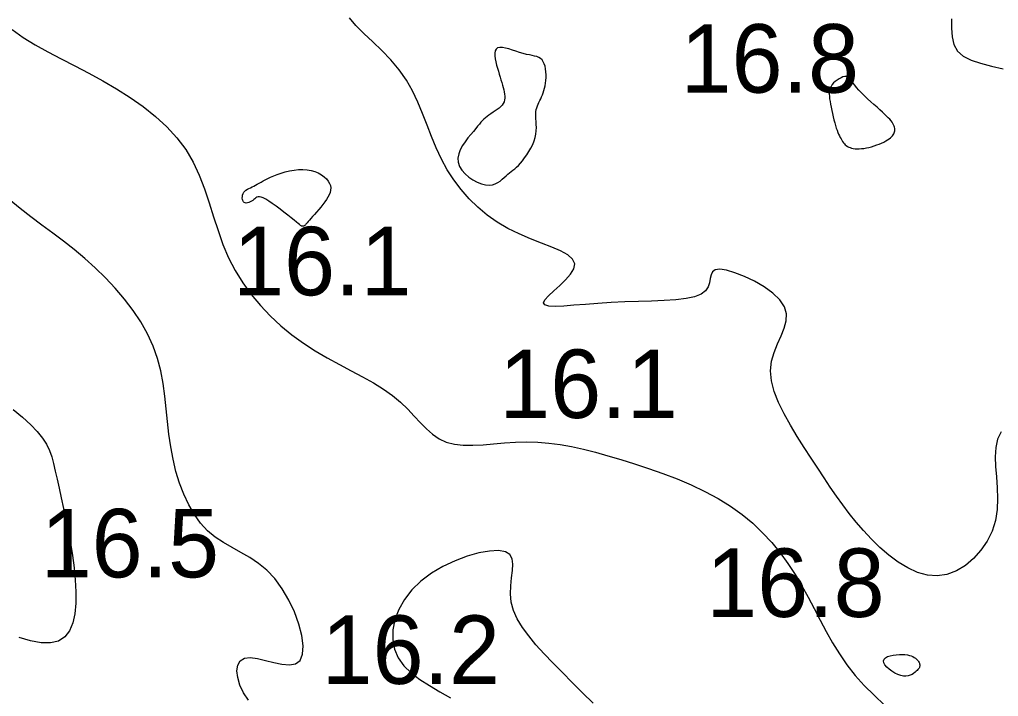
# Model space of a CAD drawing. Extents: x 3040093 to 3056816, y 408076 to 509144.
# Drawn here: x 3045635.5 to 3045706.9, y 434431.5 to 434480.9 of the extents above; entities that cross this region are included whole.
import ezdxf

# ---------------------------------------------------------------- set-up
doc = ezdxf.new("R2010")
doc.units = 0
doc.layers.add('V-CHAN-CONT-EL17', color=7, linetype='Continuous')
doc.layers.add('V-TOPO-SOUN-0610', color=7, linetype='Continuous')

msp = doc.modelspace()

# ---------------------------------------------------------------- linework, layer by layer
at = {"layer": 'V-CHAN-CONT-EL17'}
for points in [[(3045707.135, 434450.794), (3045706.882, 434450.255), (3045706.748, 434449.644), (3045706.71, 434448.972), (3045706.735, 434448.251), (3045706.794, 434447.492), (3045706.853, 434446.707), (3045706.881, 434445.908), (3045706.847, 434445.106), (3045706.719, 434444.313), (3045706.473, 434443.542), (3045706.116, 434442.81), (3045705.662, 434442.135), (3045705.128, 434441.537), (3045704.527, 434441.032), (3045703.875, 434440.641), (3045703.186, 434440.381), (3045702.476, 434440.271), (3045701.757, 434440.323), (3045701.037, 434440.522), (3045700.324, 434440.845), (3045699.624, 434441.272), (3045698.944, 434441.781), (3045698.29, 434442.349), (3045697.669, 434442.956), (3045697.088, 434443.579), (3045696.55, 434444.201), (3045696.049, 434444.823), (3045695.576, 434445.452), (3045695.119, 434446.091), (3045694.671, 434446.748), (3045694.221, 434447.427), (3045693.759, 434448.133), (3045693.277, 434448.873), (3045692.77, 434449.649), (3045692.255, 434450.453), (3045691.757, 434451.273), (3045691.297, 434452.1), (3045690.901, 434452.921), (3045690.589, 434453.727), (3045690.387, 434454.506), (3045690.317, 434455.247), (3045690.391, 434455.942), (3045690.574, 434456.594), (3045690.819, 434457.209), (3045691.079, 434457.792), (3045691.308, 434458.35), (3045691.459, 434458.887), (3045691.485, 434459.41), (3045691.341, 434459.925), (3045690.994, 434460.433), (3045690.478, 434460.924), (3045689.844, 434461.382), (3045689.139, 434461.793), (3045688.414, 434462.141), (3045687.717, 434462.411), (3045687.099, 434462.589), (3045686.608, 434462.659), (3045686.278, 434462.613), (3045686.081, 434462.469), (3045685.974, 434462.249), (3045685.913, 434461.976), (3045685.853, 434461.675), (3045685.752, 434461.369), (3045685.566, 434461.082), (3045685.25, 434460.836), (3045684.773, 434460.649), (3045684.149, 434460.516), (3045683.401, 434460.427), (3045682.555, 434460.369), (3045681.635, 434460.332), (3045680.667, 434460.304), (3045679.675, 434460.274), (3045678.684, 434460.232), (3045677.718, 434460.17), (3045676.802, 434460.097), (3045675.962, 434460.028), (3045675.22, 434459.975), (3045674.602, 434459.952), (3045674.133, 434459.974), (3045673.837, 434460.053), (3045673.737, 434460.203), (3045673.847, 434460.433), (3045674.121, 434460.732), (3045674.503, 434461.083), (3045674.935, 434461.471), (3045675.361, 434461.88), (3045675.724, 434462.293), (3045675.966, 434462.695), (3045676.03, 434463.069), (3045675.874, 434463.405), (3045675.519, 434463.71), (3045674.999, 434463.998), (3045674.35, 434464.282), (3045673.606, 434464.575), (3045672.802, 434464.89), (3045671.974, 434465.241), (3045671.157, 434465.641), (3045670.379, 434466.1), (3045669.648, 434466.617), (3045668.965, 434467.187), (3045668.331, 434467.807), (3045667.746, 434468.474), (3045667.212, 434469.182), (3045666.73, 434469.928), (3045666.301, 434470.708), (3045665.922, 434471.517), (3045665.578, 434472.346), (3045665.251, 434473.187), (3045664.923, 434474.03), (3045664.574, 434474.865), (3045664.187, 434475.684), (3045663.742, 434476.477), (3045663.223, 434477.235), (3045662.618, 434477.951), (3045661.96, 434478.626), (3045661.289, 434479.266), (3045660.643, 434479.874), (3045660.065, 434480.454), (3045659.593, 434481.012)], [(3045703.52, 434480.957), (3045703.513, 434480.263), (3045703.557, 434479.628), (3045703.691, 434479.066), (3045703.955, 434478.595), (3045704.377, 434478.224), (3045704.945, 434477.934), (3045705.635, 434477.702), (3045706.424, 434477.502), (3045707.289, 434477.308)], [(3045634.991, 434480.165), (3045635.79, 434479.594), (3045636.658, 434479.056), (3045637.583, 434478.539), (3045638.552, 434478.03), (3045639.551, 434477.517), (3045640.568, 434476.986), (3045641.589, 434476.427), (3045642.6, 434475.836), (3045643.587, 434475.207), (3045644.535, 434474.539), (3045645.429, 434473.828), (3045646.255, 434473.07), (3045646.997, 434472.262), (3045647.641, 434471.4), (3045648.18, 434470.485), (3045648.629, 434469.525), (3045649.012, 434468.533), (3045649.354, 434467.52), (3045649.678, 434466.498), (3045650.007, 434465.48), (3045650.364, 434464.477), (3045650.774, 434463.502), (3045651.255, 434462.565), (3045651.806, 434461.67), (3045652.42, 434460.817), (3045653.092, 434460.01), (3045653.815, 434459.249), (3045654.584, 434458.536), (3045655.391, 434457.874), (3045656.231, 434457.264), (3045657.097, 434456.706), (3045657.976, 434456.192), (3045658.854, 434455.71), (3045659.717, 434455.252), (3045660.551, 434454.806), (3045661.342, 434454.363), (3045662.077, 434453.911), (3045662.741, 434453.442), (3045663.326, 434452.948), (3045663.846, 434452.441), (3045664.319, 434451.938), (3045664.765, 434451.455), (3045665.203, 434451.007), (3045665.651, 434450.611), (3045666.13, 434450.283), (3045666.657, 434450.038), (3045667.247, 434449.888), (3045667.896, 434449.819), (3045668.595, 434449.812), (3045669.335, 434449.849), (3045670.106, 434449.911), (3045670.9, 434449.979), (3045671.708, 434450.035), (3045672.521, 434450.06), (3045673.332, 434450.038), (3045674.145, 434449.97), (3045674.966, 434449.859), (3045675.8, 434449.706), (3045676.655, 434449.517), (3045677.536, 434449.293), (3045678.449, 434449.039), (3045679.401, 434448.756), (3045680.394, 434448.448), (3045681.417, 434448.113), (3045682.456, 434447.747), (3045683.498, 434447.348), (3045684.527, 434446.913), (3045685.53, 434446.439), (3045686.492, 434445.923), (3045687.4, 434445.363), (3045688.242, 434444.758), (3045689.02, 434444.109), (3045689.738, 434443.421), (3045690.401, 434442.699), (3045691.014, 434441.947), (3045691.582, 434441.169), (3045692.108, 434440.369), (3045692.597, 434439.552), (3045693.057, 434438.721), (3045693.497, 434437.883), (3045693.932, 434437.043), (3045694.374, 434436.206), (3045694.836, 434435.378), (3045695.332, 434434.565), (3045695.874, 434433.772), (3045696.476, 434433.004), (3045697.146, 434432.265), (3045697.871, 434431.546), (3045698.634, 434430.838)], [(3045652.218, 434431.19), (3045651.861, 434431.736), (3045651.599, 434432.294), (3045651.438, 434432.836), (3045651.384, 434433.332), (3045651.443, 434433.754), (3045651.622, 434434.074), (3045651.927, 434434.263), (3045652.357, 434434.305), (3045652.883, 434434.235), (3045653.467, 434434.1), (3045654.074, 434433.946), (3045654.667, 434433.822), (3045655.209, 434433.774), (3045655.664, 434433.85), (3045655.996, 434434.096), (3045656.175, 434434.544), (3045656.209, 434435.166), (3045656.111, 434435.917), (3045655.896, 434436.753), (3045655.578, 434437.631), (3045655.172, 434438.505), (3045654.692, 434439.332), (3045654.153, 434440.067), (3045653.569, 434440.678), (3045652.951, 434441.183), (3045652.313, 434441.609), (3045651.667, 434441.986), (3045651.024, 434442.341), (3045650.397, 434442.704), (3045649.798, 434443.103), (3045649.239, 434443.567), (3045648.73, 434444.118), (3045648.273, 434444.752), (3045647.865, 434445.458), (3045647.507, 434446.225), (3045647.198, 434447.044), (3045646.935, 434447.903), (3045646.719, 434448.792), (3045646.548, 434449.701), (3045646.418, 434450.619), (3045646.315, 434451.543), (3045646.221, 434452.47), (3045646.118, 434453.397), (3045645.989, 434454.322), (3045645.817, 434455.242), (3045645.583, 434456.154), (3045645.27, 434457.055), (3045644.866, 434457.943), (3045644.376, 434458.813), (3045643.813, 434459.661), (3045643.187, 434460.485), (3045642.509, 434461.279), (3045641.79, 434462.041), (3045641.043, 434462.766), (3045640.277, 434463.45), (3045639.503, 434464.093), (3045638.723, 434464.704), (3045637.938, 434465.297), (3045637.148, 434465.884), (3045636.354, 434466.479), (3045635.558, 434467.095), (3045634.759, 434467.745)], [(3045635.051, 434452.427), (3045635.74, 434451.848), (3045636.335, 434451.308), (3045636.815, 434450.807), (3045637.19, 434450.337), (3045637.479, 434449.881), (3045637.7, 434449.427), (3045637.869, 434448.959), (3045638.007, 434448.465), (3045638.131, 434447.928), (3045638.258, 434447.335), (3045638.403, 434446.677), (3045638.564, 434445.957), (3045638.734, 434445.185), (3045638.906, 434444.369), (3045639.075, 434443.52), (3045639.234, 434442.646), (3045639.376, 434441.757), (3045639.495, 434440.86), (3045639.584, 434439.968), (3045639.631, 434439.098), (3045639.624, 434438.272), (3045639.551, 434437.509), (3045639.401, 434436.831), (3045639.159, 434436.258), (3045638.815, 434435.81), (3045638.357, 434435.509), (3045637.776, 434435.367), (3045637.09, 434435.375), (3045636.319, 434435.515), (3045635.484, 434435.769)], [(3045677.36, 434430.971), (3045676.588, 434431.725), (3045675.843, 434432.474), (3045675.126, 434433.206), (3045674.439, 434433.909), (3045673.793, 434434.587), (3045673.199, 434435.243), (3045672.667, 434435.881), (3045672.21, 434436.505), (3045671.837, 434437.121), (3045671.561, 434437.732), (3045671.393, 434438.342), (3045671.335, 434438.953), (3045671.357, 434439.552), (3045671.419, 434440.123), (3045671.483, 434440.652), (3045671.509, 434441.122), (3045671.459, 434441.519), (3045671.293, 434441.826), (3045670.972, 434442.027), (3045670.47, 434442.112), (3045669.812, 434442.083), (3045669.039, 434441.947), (3045668.189, 434441.71), (3045667.3, 434441.378), (3045666.412, 434440.959), (3045665.565, 434440.458), (3045664.796, 434439.882), (3045664.138, 434439.24), (3045663.603, 434438.547), (3045663.192, 434437.82), (3045662.911, 434437.077), (3045662.761, 434436.334), (3045662.748, 434435.609), (3045662.875, 434434.918), (3045663.145, 434434.28), (3045663.558, 434433.705), (3045664.093, 434433.186), (3045664.725, 434432.707), (3045665.431, 434432.254), (3045666.186, 434431.812), (3045666.964, 434431.368)]]:
    msp.add_lwpolyline(points, dxfattribs=at)
for points in [[(3045667.619, 434470.175), (3045667.791, 434469.891), (3045668.022, 434469.627), (3045668.296, 434469.39), (3045668.598, 434469.183), (3045668.913, 434469.015), (3045669.225, 434468.891), (3045669.52, 434468.818), (3045669.785, 434468.798), (3045670.021, 434468.825), (3045670.232, 434468.891), (3045670.42, 434468.986), (3045670.589, 434469.102), (3045670.743, 434469.229), (3045670.885, 434469.36), (3045671.018, 434469.484), (3045671.146, 434469.595), (3045671.271, 434469.696), (3045671.394, 434469.793), (3045671.518, 434469.891), (3045671.645, 434469.996), (3045671.776, 434470.112), (3045671.913, 434470.246), (3045672.059, 434470.403), (3045672.213, 434470.587), (3045672.373, 434470.794), (3045672.533, 434471.02), (3045672.687, 434471.262), (3045672.83, 434471.513), (3045672.958, 434471.771), (3045673.065, 434472.031), (3045673.146, 434472.287), (3045673.198, 434472.537), (3045673.223, 434472.779), (3045673.23, 434473.011), (3045673.223, 434473.234), (3045673.208, 434473.446), (3045673.191, 434473.646), (3045673.179, 434473.834), (3045673.177, 434474.008), (3045673.189, 434474.169), (3045673.215, 434474.318), (3045673.254, 434474.458), (3045673.301, 434474.591), (3045673.356, 434474.721), (3045673.417, 434474.849), (3045673.481, 434474.979), (3045673.546, 434475.113), (3045673.61, 434475.253), (3045673.671, 434475.4), (3045673.73, 434475.554), (3045673.783, 434475.717), (3045673.831, 434475.887), (3045673.872, 434476.066), (3045673.904, 434476.255), (3045673.927, 434476.453), (3045673.939, 434476.66), (3045673.939, 434476.872), (3045673.927, 434477.083), (3045673.902, 434477.289), (3045673.861, 434477.483), (3045673.805, 434477.662), (3045673.733, 434477.82), (3045673.643, 434477.951), (3045673.535, 434478.053), (3045673.408, 434478.129), (3045673.263, 434478.187), (3045673.099, 434478.232), (3045672.917, 434478.271), (3045672.716, 434478.311), (3045672.497, 434478.357), (3045672.26, 434478.416), (3045672.005, 434478.492), (3045671.74, 434478.579), (3045671.474, 434478.668), (3045671.213, 434478.749), (3045670.968, 434478.815), (3045670.745, 434478.856), (3045670.553, 434478.862), (3045670.401, 434478.827), (3045670.294, 434478.742), (3045670.23, 434478.614), (3045670.201, 434478.449), (3045670.202, 434478.255), (3045670.228, 434478.04), (3045670.272, 434477.811), (3045670.328, 434477.576), (3045670.392, 434477.343), (3045670.457, 434477.117), (3045670.521, 434476.899), (3045670.585, 434476.691), (3045670.646, 434476.49), (3045670.705, 434476.298), (3045670.759, 434476.114), (3045670.807, 434475.938), (3045670.85, 434475.769), (3045670.884, 434475.607), (3045670.91, 434475.453), (3045670.923, 434475.305), (3045670.922, 434475.164), (3045670.906, 434475.029), (3045670.87, 434474.899), (3045670.814, 434474.775), (3045670.734, 434474.656), (3045670.631, 434474.542), (3045670.507, 434474.432), (3045670.369, 434474.326), (3045670.22, 434474.223), (3045670.067, 434474.122), (3045669.914, 434474.023), (3045669.767, 434473.924), (3045669.631, 434473.827), (3045669.509, 434473.729), (3045669.397, 434473.626), (3045669.29, 434473.517), (3045669.183, 434473.397), (3045669.068, 434473.262), (3045668.942, 434473.108), (3045668.799, 434472.933), (3045668.632, 434472.732), (3045668.44, 434472.504), (3045668.233, 434472.25), (3045668.028, 434471.977), (3045667.837, 434471.689), (3045667.676, 434471.389), (3045667.56, 434471.083), (3045667.503, 434470.776), (3045667.519, 434470.471)], [(3045695.574, 434471.988), (3045695.634, 434471.904), (3045695.698, 434471.827), (3045695.767, 434471.756), (3045695.841, 434471.693), (3045695.924, 434471.636), (3045696.015, 434471.587), (3045696.116, 434471.545), (3045696.229, 434471.511), (3045696.353, 434471.485), (3045696.488, 434471.467), (3045696.633, 434471.458), (3045696.788, 434471.458), (3045696.952, 434471.468), (3045697.124, 434471.489), (3045697.304, 434471.519), (3045697.491, 434471.561), (3045697.682, 434471.612), (3045697.873, 434471.671), (3045698.062, 434471.736), (3045698.246, 434471.806), (3045698.42, 434471.879), (3045698.582, 434471.954), (3045698.728, 434472.029), (3045698.855, 434472.103), (3045698.966, 434472.176), (3045699.06, 434472.249), (3045699.139, 434472.321), (3045699.204, 434472.394), (3045699.257, 434472.468), (3045699.299, 434472.543), (3045699.331, 434472.619), (3045699.355, 434472.698), (3045699.37, 434472.779), (3045699.375, 434472.862), (3045699.37, 434472.947), (3045699.356, 434473.034), (3045699.33, 434473.123), (3045699.292, 434473.215), (3045699.242, 434473.308), (3045699.18, 434473.405), (3045699.104, 434473.505), (3045699.013, 434473.612), (3045698.905, 434473.726), (3045698.78, 434473.851), (3045698.636, 434473.988), (3045698.472, 434474.139), (3045698.287, 434474.307), (3045698.08, 434474.491), (3045697.858, 434474.689), (3045697.627, 434474.897), (3045697.395, 434475.11), (3045697.168, 434475.324), (3045696.953, 434475.534), (3045696.758, 434475.737), (3045696.589, 434475.928), (3045696.451, 434476.103), (3045696.339, 434476.26), (3045696.247, 434476.398), (3045696.168, 434476.515), (3045696.094, 434476.61), (3045696.02, 434476.681), (3045695.939, 434476.727), (3045695.842, 434476.746), (3045695.727, 434476.737), (3045695.597, 434476.703), (3045695.456, 434476.647), (3045695.311, 434476.572), (3045695.168, 434476.481), (3045695.032, 434476.377), (3045694.909, 434476.264), (3045694.805, 434476.144), (3045694.724, 434476.02), (3045694.665, 434475.892), (3045694.626, 434475.756), (3045694.605, 434475.612), (3045694.599, 434475.459), (3045694.607, 434475.294), (3045694.626, 434475.115), (3045694.654, 434474.922), (3045694.689, 434474.713), (3045694.729, 434474.493), (3045694.775, 434474.264), (3045694.825, 434474.032), (3045694.879, 434473.802), (3045694.935, 434473.576), (3045694.992, 434473.36), (3045695.05, 434473.159), (3045695.108, 434472.975), (3045695.166, 434472.808), (3045695.224, 434472.657), (3045695.282, 434472.519), (3045695.34, 434472.394), (3045695.398, 434472.28), (3045695.456, 434472.175), (3045695.515, 434472.078)], [(3045651.85, 434467.597), (3045651.808, 434467.672), (3045651.782, 434467.764), (3045651.77, 434467.865), (3045651.775, 434467.973), (3045651.795, 434468.082), (3045651.832, 434468.187), (3045651.886, 434468.282), (3045651.957, 434468.366), (3045652.042, 434468.439), (3045652.14, 434468.503), (3045652.249, 434468.562), (3045652.365, 434468.618), (3045652.488, 434468.674), (3045652.614, 434468.732), (3045652.741, 434468.795), (3045652.869, 434468.865), (3045653, 434468.941), (3045653.138, 434469.024), (3045653.287, 434469.112), (3045653.45, 434469.204), (3045653.632, 434469.299), (3045653.836, 434469.396), (3045654.067, 434469.495), (3045654.326, 434469.593), (3045654.61, 434469.688), (3045654.912, 434469.774), (3045655.227, 434469.848), (3045655.549, 434469.905), (3045655.872, 434469.941), (3045656.191, 434469.952), (3045656.499, 434469.932), (3045656.792, 434469.88), (3045657.065, 434469.798), (3045657.317, 434469.691), (3045657.543, 434469.563), (3045657.742, 434469.419), (3045657.91, 434469.263), (3045658.045, 434469.099), (3045658.143, 434468.933), (3045658.203, 434468.767), (3045658.227, 434468.602), (3045658.218, 434468.437), (3045658.179, 434468.27), (3045658.114, 434468.102), (3045658.025, 434467.931), (3045657.916, 434467.756), (3045657.79, 434467.576), (3045657.651, 434467.392), (3045657.502, 434467.206), (3045657.348, 434467.021), (3045657.194, 434466.841), (3045657.045, 434466.67), (3045656.904, 434466.511), (3045656.776, 434466.368), (3045656.666, 434466.245), (3045656.576, 434466.143), (3045656.506, 434466.061), (3045656.452, 434465.997), (3045656.411, 434465.948), (3045656.38, 434465.911), (3045656.356, 434465.885), (3045656.337, 434465.865), (3045656.318, 434465.85), (3045656.297, 434465.837), (3045656.275, 434465.827), (3045656.252, 434465.818), (3045656.228, 434465.811), (3045656.205, 434465.806), (3045656.182, 434465.803), (3045656.16, 434465.802), (3045656.14, 434465.802), (3045656.121, 434465.806), (3045656.098, 434465.815), (3045656.065, 434465.835), (3045656.017, 434465.869), (3045655.946, 434465.924), (3045655.849, 434466.001), (3045655.717, 434466.107), (3045655.546, 434466.246), (3045655.332, 434466.419), (3045655.084, 434466.618), (3045654.811, 434466.833), (3045654.526, 434467.054), (3045654.24, 434467.27), (3045653.963, 434467.471), (3045653.706, 434467.646), (3045653.48, 434467.784), (3045653.294, 434467.879), (3045653.143, 434467.934), (3045653.021, 434467.954), (3045652.922, 434467.945), (3045652.838, 434467.914), (3045652.764, 434467.867), (3045652.693, 434467.808), (3045652.617, 434467.746), (3045652.532, 434467.684), (3045652.44, 434467.626), (3045652.344, 434467.576), (3045652.246, 434467.537), (3045652.151, 434467.51), (3045652.06, 434467.5), (3045651.978, 434467.51), (3045651.907, 434467.541)], [(3045699.602, 434433.064), (3045699.381, 434433.172), (3045699.165, 434433.305), (3045698.964, 434433.455), (3045698.791, 434433.614), (3045698.656, 434433.775), (3045698.572, 434433.93), (3045698.548, 434434.071), (3045698.593, 434434.192), (3045698.698, 434434.293), (3045698.851, 434434.374), (3045699.042, 434434.438), (3045699.256, 434434.484), (3045699.483, 434434.514), (3045699.711, 434434.529), (3045699.927, 434434.53), (3045700.122, 434434.518), (3045700.295, 434434.494), (3045700.447, 434434.461), (3045700.581, 434434.419), (3045700.698, 434434.37), (3045700.798, 434434.316), (3045700.885, 434434.258), (3045700.958, 434434.198), (3045701.021, 434434.137), (3045701.073, 434434.076), (3045701.115, 434434.014), (3045701.148, 434433.954), (3045701.172, 434433.895), (3045701.189, 434433.837), (3045701.199, 434433.782), (3045701.203, 434433.729), (3045701.201, 434433.679), (3045701.192, 434433.631), (3045701.176, 434433.583), (3045701.15, 434433.533), (3045701.115, 434433.482), (3045701.069, 434433.427), (3045701.011, 434433.366), (3045700.939, 434433.299), (3045700.854, 434433.225), (3045700.753, 434433.149), (3045700.638, 434433.077), (3045700.507, 434433.015), (3045700.359, 434432.969), (3045700.195, 434432.946), (3045700.015, 434432.95), (3045699.816, 434432.988)]]:
    msp.add_lwpolyline(points, close=True, dxfattribs=at)

# ---------------------------------------------------------------- texts
at = {"layer": 'V-TOPO-SOUN-0610'}
for s, p in [('16.8 ', (3045683.753, 434475.56)), ('16.1 ', (3045651.103, 434460.76)), ('16.1 ', (3045670.523, 434451.8)), ('16.5 ', (3045637.063, 434440.16)), ('16.8 ', (3045685.623, 434437.27)), ('16.2 ', (3045657.563, 434432.38))]:
    msp.add_text(s, height=5, dxfattribs=at).set_placement(p)

doc.saveas('drawing.dxf')
